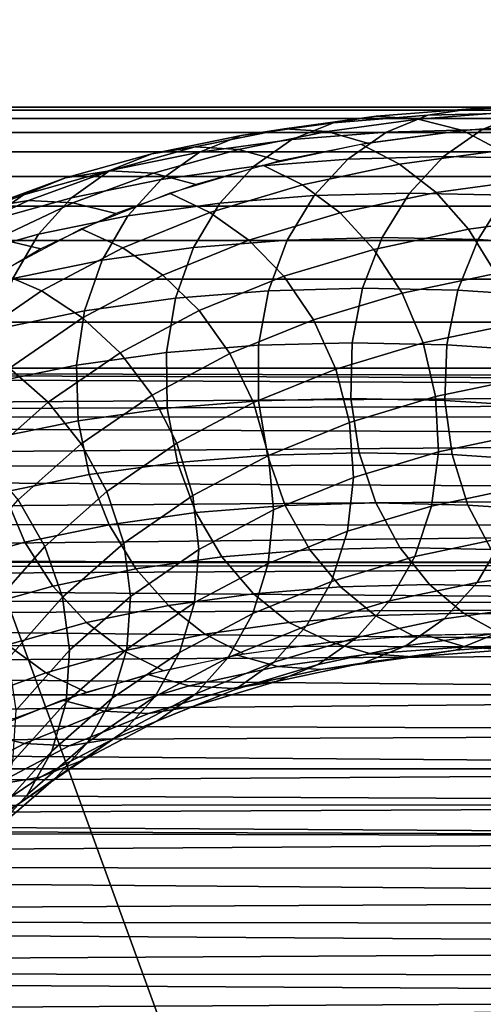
# Model space of a CAD drawing. Extents: x -43.1 to 43.1, y -41.3 to 41.3.
# Tile 456 of 744: x 1.159 to 1.515, y -0.238 to 0.519. Entities that reach past the tile are written whole.
import ezdxf

# ---------------------------------------------------------------- set-up
doc = ezdxf.new("R2010")
doc.units = 0
for name, color, linetype in [('CABLE', 18, 'CONTINUOUS'), ('CEILING_SUPPORT', 254, 'CONTINUOUS'), ('CLAMP', 254, 'CONTINUOUS'), ('METAL_BASE', 254, 'CONTINUOUS')]:
    doc.layers.add(name, color=color, linetype=linetype)

msp = doc.modelspace()

# ---------------------------------------------------------------- linework, layer by layer
at = {"layer": 'CABLE'}
for points in [[(1.5051, 0.4509, 83.5221), (1.4327, 0.4453, 83.4143), (1.3998, 0.4402, 83.4363), (1.4724, 0.4459, 83.5444)], [(1.5371, 0.4486, 83.5004), (1.4651, 0.443, 83.3931), (1.4327, 0.4453, 83.4143), (1.5051, 0.4509, 83.5221)], [(1.5461, 0.4478, 83.6515), (1.4724, 0.4459, 83.5444), (1.4405, 0.433, 83.5666), (1.5143, 0.4349, 83.6737)], [(1.5673, 0.4395, 83.4801), (1.4993, 0.4343, 83.3788), (1.4651, 0.443, 83.3931), (1.5371, 0.4486, 83.5004)], [(1.5786, 0.4528, 83.6288), (1.5051, 0.4509, 83.5221), (1.4724, 0.4459, 83.5444), (1.5461, 0.4478, 83.6515)], [(1.6104, 0.4505, 83.6067), (1.5371, 0.4486, 83.5004), (1.5051, 0.4509, 83.5221), (1.5786, 0.4528, 83.6288)], [(1.6207, 0.4462, 83.7577), (1.5461, 0.4478, 83.6515), (1.5143, 0.4349, 83.6737), (1.5888, 0.4333, 83.7798)], [(1.3998, 0.4402, 83.4363), (1.3289, 0.4304, 83.327), (1.2968, 0.4174, 83.3488), (1.3679, 0.4272, 83.4583)], [(1.4327, 0.4453, 83.4143), (1.3621, 0.4356, 83.3054), (1.3289, 0.4304, 83.327), (1.3998, 0.4402, 83.4363)], [(1.4651, 0.443, 83.3931), (1.3949, 0.4334, 83.2849), (1.3621, 0.4356, 83.3054), (1.4327, 0.4453, 83.4143)], [(1.4724, 0.4459, 83.5444), (1.3998, 0.4402, 83.4363), (1.3679, 0.4272, 83.4583), (1.4405, 0.433, 83.5666)], [(1.4993, 0.4343, 83.3788), (1.4261, 0.4245, 83.2661), (1.3949, 0.4334, 83.2849), (1.4651, 0.443, 83.3931)], [(1.607, 0.4246, 83.4777), (1.5283, 0.4189, 83.3607), (1.4993, 0.4343, 83.3788), (1.5786, 0.44, 83.4966)], [(1.3621, 0.4356, 83.3054), (1.2936, 0.4216, 83.1953), (1.2601, 0.4163, 83.2163), (1.3289, 0.4304, 83.327)], [(1.3949, 0.4334, 83.2849), (1.3269, 0.4195, 83.1755), (1.2936, 0.4216, 83.1953), (1.3621, 0.4356, 83.3054)], [(1.4261, 0.4245, 83.2661), (1.3586, 0.4108, 83.1575), (1.3269, 0.4195, 83.1755), (1.3949, 0.4334, 83.2849)], [(1.4405, 0.433, 83.5666), (1.3679, 0.4272, 83.4583), (1.3383, 0.4064, 83.4793), (1.4109, 0.4122, 83.5874)], [(1.5143, 0.4349, 83.6737), (1.4405, 0.433, 83.5666), (1.4109, 0.4122, 83.5874), (1.4845, 0.4142, 83.6944)], [(1.5283, 0.4189, 83.3607), (1.4507, 0.4083, 83.241), (1.421, 0.4236, 83.258), (1.4993, 0.4343, 83.3788)], [(1.5888, 0.4333, 83.7798), (1.5143, 0.4349, 83.6737), (1.4845, 0.4142, 83.6944), (1.5589, 0.4126, 83.8003)], [(1.3289, 0.4304, 83.327), (1.2601, 0.4163, 83.2163), (1.2278, 0.4033, 83.2377), (1.2968, 0.4174, 83.3488)], [(1.3679, 0.4272, 83.4583), (1.2968, 0.4174, 83.3488), (1.2673, 0.3966, 83.3697), (1.3383, 0.4064, 83.4793)], [(1.2936, 0.4216, 83.1953), (1.2278, 0.4032, 83.0838), (1.1939, 0.3978, 83.1042), (1.2601, 0.4163, 83.2163)], [(1.2968, 0.4174, 83.3488), (1.2278, 0.4033, 83.2377), (1.1983, 0.3824, 83.2586), (1.2673, 0.3966, 83.3697)], [(1.3269, 0.4195, 83.1755), (1.2616, 0.4013, 83.0648), (1.2278, 0.4032, 83.0838), (1.2936, 0.4216, 83.1953)], [(1.3586, 0.4108, 83.1575), (1.2939, 0.3927, 83.0479), (1.2616, 0.4013, 83.0648), (1.3269, 0.4195, 83.1755)], [(1.4507, 0.4083, 83.241), (1.376, 0.3925, 83.12), (1.3455, 0.4075, 83.1359), (1.421, 0.4236, 83.258)], [(1.5556, 0.3969, 83.3442), (1.4787, 0.3864, 83.2256), (1.4507, 0.4083, 83.241), (1.5283, 0.4189, 83.3607)], [(1.2601, 0.4163, 83.2163), (1.1939, 0.3978, 83.1042), (1.1614, 0.3846, 83.1252), (1.2278, 0.4033, 83.2377)], [(1.4109, 0.4122, 83.5874), (1.3383, 0.4064, 83.4793), (1.3126, 0.3784, 83.4981), (1.385, 0.3842, 83.606)], [(1.4845, 0.4142, 83.6944), (1.4109, 0.4122, 83.5874), (1.385, 0.3842, 83.606), (1.4584, 0.3861, 83.7126)], [(1.5589, 0.4126, 83.8003), (1.4845, 0.4142, 83.6944), (1.4584, 0.3861, 83.7126), (1.5325, 0.3845, 83.8182)], [(1.2278, 0.4032, 83.0838), (1.1653, 0.3803, 82.9711), (1.131, 0.3747, 82.9907), (1.1939, 0.3978, 83.1042)], [(1.2278, 0.4033, 83.2377), (1.1614, 0.3846, 83.1252), (1.1318, 0.3638, 83.146), (1.1983, 0.3824, 83.2586)], [(1.2616, 0.4013, 83.0648), (1.1995, 0.3785, 82.9531), (1.1653, 0.3803, 82.9711), (1.2278, 0.4032, 83.0838)], [(1.3383, 0.4064, 83.4793), (1.2673, 0.3966, 83.3697), (1.2418, 0.3686, 83.3889), (1.3126, 0.3784, 83.4981)], [(1.376, 0.3925, 83.12), (1.3049, 0.3712, 82.9977), (1.2737, 0.386, 83.0123), (1.3455, 0.4075, 83.1359)], [(1.4787, 0.3864, 83.2256), (1.4049, 0.3708, 83.106), (1.376, 0.3925, 83.12), (1.4507, 0.4083, 83.241)], [(1.1939, 0.3978, 83.1042), (1.131, 0.3747, 82.9907), (1.0982, 0.3614, 83.0113), (1.1614, 0.3846, 83.1252)], [(1.2673, 0.3966, 83.3697), (1.1983, 0.3824, 83.2586), (1.173, 0.3544, 83.278), (1.2418, 0.3686, 83.3889)], [(1.2939, 0.3927, 83.0479), (1.2325, 0.3702, 82.9372), (1.1995, 0.3785, 82.9531), (1.2616, 0.4013, 83.0648)], [(1.5798, 0.3685, 83.3302), (1.5038, 0.3582, 83.2129), (1.4787, 0.3864, 83.2256), (1.5556, 0.3969, 83.3442)], [(1.4049, 0.3708, 83.106), (1.3347, 0.3497, 82.9853), (1.3049, 0.3712, 82.9977), (1.376, 0.3925, 83.12)], [(1.5038, 0.3582, 83.2129), (1.4309, 0.3427, 83.0947), (1.4049, 0.3708, 83.106), (1.4787, 0.3864, 83.2256)], [(1.1614, 0.3846, 83.1252), (1.0982, 0.3614, 83.0113), (1.0685, 0.3405, 83.0319), (1.1318, 0.3638, 83.146)], [(1.1653, 0.3803, 82.9711), (1.1064, 0.3526, 82.8571), (1.0717, 0.3469, 82.8759), (1.131, 0.3747, 82.9907)], [(1.1995, 0.3785, 82.9531), (1.1412, 0.3511, 82.8402), (1.1064, 0.3526, 82.8571), (1.1653, 0.3803, 82.9711)], [(1.1983, 0.3824, 83.2586), (1.1318, 0.3638, 83.146), (1.1067, 0.3358, 83.1656), (1.173, 0.3544, 83.278)], [(1.3049, 0.3712, 82.9977), (1.2379, 0.344, 82.8738), (1.2059, 0.3585, 82.8869), (1.2737, 0.386, 83.0123)], [(1.385, 0.3842, 83.606), (1.3126, 0.3784, 83.4981), (1.2923, 0.3442, 83.514), (1.3643, 0.3499, 83.6213)], [(1.4584, 0.3861, 83.7126), (1.385, 0.3842, 83.606), (1.3643, 0.3499, 83.6213), (1.4373, 0.3519, 83.7273)], [(1.5325, 0.3845, 83.8182), (1.4584, 0.3861, 83.7126), (1.4373, 0.3519, 83.7273), (1.511, 0.3503, 83.8323)], [(1.6068, 0.3797, 83.9229), (1.5325, 0.3845, 83.8182), (1.511, 0.3503, 83.8323), (1.5849, 0.3454, 83.9365)], [(1.2325, 0.3702, 82.9372), (1.1748, 0.3431, 82.8256), (1.1412, 0.3511, 82.8402), (1.1995, 0.3785, 82.9531)], [(1.3126, 0.3784, 83.4981), (1.2418, 0.3686, 83.3889), (1.2219, 0.3343, 83.4052), (1.2923, 0.3442, 83.514)], [(1.2418, 0.3686, 83.3889), (1.173, 0.3544, 83.278), (1.1534, 0.3202, 83.2949), (1.2219, 0.3343, 83.4052)], [(1.3347, 0.3497, 82.9853), (1.2686, 0.3229, 82.8629), (1.2379, 0.344, 82.8738), (1.3049, 0.3712, 82.9977)], [(1.4309, 0.3427, 83.0947), (1.3617, 0.322, 82.9756), (1.3347, 0.3497, 82.9853), (1.4049, 0.3708, 83.106)], [(1.5996, 0.3344, 83.3194), (1.5246, 0.3242, 83.2035), (1.5038, 0.3582, 83.2129), (1.5798, 0.3685, 83.3302)], [(1.2379, 0.344, 82.8738), (1.1754, 0.3108, 82.7475), (1.1426, 0.3249, 82.759), (1.2059, 0.3585, 82.8869)], [(1.5246, 0.3242, 83.2035), (1.4526, 0.309, 83.0868), (1.4309, 0.3427, 83.0947), (1.5038, 0.3582, 83.2129)], [(1.1748, 0.3431, 82.8256), (1.1196, 0.3102, 82.7091), (1.0854, 0.318, 82.7223), (1.1412, 0.3511, 82.8402)], [(1.173, 0.3544, 83.278), (1.1067, 0.3358, 83.1656), (1.0873, 0.3017, 83.1829), (1.1534, 0.3202, 83.2949)], [(1.3617, 0.322, 82.9756), (1.2965, 0.2956, 82.855), (1.2686, 0.3229, 82.8629), (1.3347, 0.3497, 82.9853)], [(1.3643, 0.3499, 83.6213), (1.2923, 0.3442, 83.514), (1.2783, 0.3052, 83.5259), (1.3498, 0.3109, 83.6325)], [(1.4373, 0.3519, 83.7273), (1.3643, 0.3499, 83.6213), (1.3498, 0.3109, 83.6325), (1.4223, 0.3129, 83.7378)], [(1.511, 0.3503, 83.8323), (1.4373, 0.3519, 83.7273), (1.4223, 0.3129, 83.7378), (1.4955, 0.3113, 83.8421)], [(1.5849, 0.3454, 83.9365), (1.511, 0.3503, 83.8323), (1.4955, 0.3113, 83.8421), (1.569, 0.3064, 83.9455)], [(1.2686, 0.3229, 82.8629), (1.2069, 0.2901, 82.7384), (1.1754, 0.3108, 82.7475), (1.2379, 0.344, 82.8738)], [(1.2923, 0.3442, 83.514), (1.2219, 0.3343, 83.4052), (1.2084, 0.2954, 83.4179), (1.2783, 0.3052, 83.5259)], [(1.4526, 0.309, 83.0868), (1.3844, 0.2885, 82.9694), (1.3617, 0.322, 82.9756), (1.4309, 0.3427, 83.0947)], [(1.2219, 0.3343, 83.4052), (1.1534, 0.3202, 83.2949), (1.1405, 0.2814, 83.3083), (1.2084, 0.2954, 83.4179)], [(1.1754, 0.3108, 82.7475), (1.1185, 0.2716, 82.6199), (1.085, 0.2853, 82.6297), (1.1426, 0.3249, 82.759)], [(1.2965, 0.2956, 82.855), (1.2358, 0.2632, 82.7324), (1.2069, 0.2901, 82.7384), (1.2686, 0.3229, 82.8629)], [(1.3844, 0.2885, 82.9694), (1.3202, 0.2625, 82.8506), (1.2965, 0.2956, 82.855), (1.3617, 0.322, 82.9756)], [(1.5398, 0.2857, 83.1982), (1.4688, 0.2707, 83.083), (1.4526, 0.309, 83.0868), (1.5246, 0.3242, 83.2035)], [(1.2069, 0.2901, 82.7384), (1.1508, 0.2514, 82.6127), (1.1185, 0.2716, 82.6199), (1.1754, 0.3108, 82.7475)], [(1.3498, 0.3109, 83.6325), (1.2783, 0.3052, 83.5259), (1.2715, 0.2633, 83.5333), (1.3423, 0.269, 83.639)], [(1.4223, 0.3129, 83.7378), (1.3498, 0.3109, 83.6325), (1.3423, 0.269, 83.639), (1.4142, 0.2709, 83.7435)], [(1.4955, 0.3113, 83.8421), (1.4223, 0.3129, 83.7378), (1.4142, 0.2709, 83.7435), (1.4869, 0.2693, 83.847)], [(1.569, 0.3064, 83.9455), (1.4955, 0.3113, 83.8421), (1.4869, 0.2693, 83.847), (1.5598, 0.2645, 83.9496)], [(1.2783, 0.3052, 83.5259), (1.2084, 0.2954, 83.4179), (1.2023, 0.2536, 83.4263), (1.2715, 0.2633, 83.5333)], [(1.4688, 0.2707, 83.083), (1.4016, 0.2505, 82.9672), (1.3844, 0.2885, 82.9694), (1.4526, 0.309, 83.0868)], [(1.3202, 0.2625, 82.8506), (1.2604, 0.2306, 82.73), (1.2358, 0.2632, 82.7324), (1.2965, 0.2956, 82.855)], [(1.2084, 0.2954, 83.4179), (1.1405, 0.2814, 83.3083), (1.1349, 0.2397, 83.3177), (1.2023, 0.2536, 83.4263)], [(1.2358, 0.2632, 82.7324), (1.1804, 0.2251, 82.6087), (1.1508, 0.2514, 82.6127), (1.2069, 0.2901, 82.7384)], [(1.4016, 0.2505, 82.9672), (1.3384, 0.2249, 82.8502), (1.3202, 0.2625, 82.8506), (1.3844, 0.2885, 82.9694)], [(1.5484, 0.2441, 83.1973), (1.4784, 0.2294, 83.0836), (1.4688, 0.2707, 83.083), (1.5398, 0.2857, 83.1982)], [(1.3423, 0.269, 83.639), (1.2715, 0.2633, 83.5333), (1.2721, 0.2205, 83.536), (1.3421, 0.2261, 83.6406)], [(1.4142, 0.2709, 83.7435), (1.3423, 0.269, 83.639), (1.3421, 0.2261, 83.6406), (1.4133, 0.228, 83.7441)], [(1.4784, 0.2294, 83.0836), (1.4121, 0.2095, 82.9694), (1.4016, 0.2505, 82.9672), (1.4688, 0.2707, 83.083)], [(1.4869, 0.2693, 83.847), (1.4142, 0.2709, 83.7435), (1.4133, 0.228, 83.7441), (1.4854, 0.2265, 83.8467)], [(1.5598, 0.2645, 83.9496), (1.4869, 0.2693, 83.847), (1.4854, 0.2265, 83.8467), (1.5578, 0.2217, 83.9485)], [(1.2604, 0.2306, 82.73), (1.2059, 0.193, 82.6083), (1.1804, 0.2251, 82.6087), (1.2358, 0.2632, 82.7324)], [(1.2715, 0.2633, 83.5333), (1.2023, 0.2536, 83.4263), (1.2036, 0.2109, 83.4301), (1.2721, 0.2205, 83.536)], [(1.3384, 0.2249, 82.8502), (1.2795, 0.1935, 82.7315), (1.2604, 0.2306, 82.73), (1.3202, 0.2625, 82.8506)], [(1.1804, 0.2251, 82.6087), (1.1313, 0.1815, 82.4846), (1.1009, 0.2073, 82.4865), (1.1508, 0.2514, 82.6127)], [(1.2023, 0.2536, 83.4263), (1.1349, 0.2397, 83.3177), (1.137, 0.1972, 83.3227), (1.2036, 0.2109, 83.4301)], [(1.4121, 0.2095, 82.9694), (1.3498, 0.1842, 82.8541), (1.3384, 0.2249, 82.8502), (1.4016, 0.2505, 82.9672)], [(1.5498, 0.2015, 83.2011), (1.4807, 0.1869, 83.0888), (1.4784, 0.2294, 83.0836), (1.5484, 0.2441, 83.1973)], [(1.2795, 0.1935, 82.7315), (1.2257, 0.1564, 82.6118), (1.2059, 0.193, 82.6083), (1.2604, 0.2306, 82.73)], [(1.4133, 0.228, 83.7441), (1.3421, 0.2261, 83.6406), (1.3491, 0.1844, 83.6374), (1.4196, 0.1863, 83.7398)], [(1.4807, 0.1869, 83.0888), (1.4152, 0.1672, 82.976), (1.4121, 0.2095, 82.9694), (1.4784, 0.2294, 83.0836)], [(1.4854, 0.2265, 83.8467), (1.4133, 0.228, 83.7441), (1.4196, 0.1863, 83.7398), (1.491, 0.1848, 83.8415)], [(1.2059, 0.193, 82.6083), (1.1574, 0.1501, 82.4862), (1.1313, 0.1815, 82.4846), (1.1804, 0.2251, 82.6087)], [(1.2721, 0.2205, 83.536), (1.2036, 0.2109, 83.4301), (1.2121, 0.1694, 83.4291), (1.2798, 0.1788, 83.5338)], [(1.3421, 0.2261, 83.6406), (1.2721, 0.2205, 83.536), (1.2798, 0.1788, 83.5338), (1.3491, 0.1844, 83.6374)], [(1.3498, 0.1842, 82.8541), (1.2917, 0.1533, 82.7371), (1.2795, 0.1935, 82.7315), (1.3384, 0.2249, 82.8502)], [(1.5578, 0.2217, 83.9485), (1.4854, 0.2265, 83.8467), (1.491, 0.1848, 83.8415), (1.5628, 0.18, 83.9424)], [(1.2036, 0.2109, 83.4301), (1.137, 0.1972, 83.3227), (1.1464, 0.1558, 83.323), (1.2121, 0.1694, 83.4291)], [(1.4152, 0.1672, 82.976), (1.3537, 0.1423, 82.8622), (1.3498, 0.1842, 82.8541), (1.4121, 0.2095, 82.9694)], [(1.5437, 0.1597, 83.2096), (1.4753, 0.1452, 83.0984), (1.4807, 0.1869, 83.0888), (1.5498, 0.2015, 83.2011)], [(1.2257, 0.1564, 82.6118), (1.1779, 0.1141, 82.4917), (1.1574, 0.1501, 82.4862), (1.2059, 0.193, 82.6083)], [(1.2917, 0.1533, 82.7371), (1.2387, 0.1167, 82.6192), (1.2257, 0.1564, 82.6118), (1.2795, 0.1935, 82.7315)], [(1.3491, 0.1844, 83.6374), (1.2798, 0.1788, 83.5338), (1.2941, 0.1402, 83.5271), (1.3626, 0.1457, 83.6295)], [(1.3537, 0.1423, 82.8622), (1.2963, 0.1118, 82.7467), (1.2917, 0.1533, 82.7371), (1.3498, 0.1842, 82.8541)], [(1.4196, 0.1863, 83.7398), (1.3491, 0.1844, 83.6374), (1.3626, 0.1457, 83.6295), (1.4324, 0.1476, 83.731)], [(1.4753, 0.1452, 83.0984), (1.4106, 0.1258, 82.9868), (1.4152, 0.1672, 82.976), (1.4807, 0.1869, 83.0888)], [(1.491, 0.1848, 83.8415), (1.4196, 0.1863, 83.7398), (1.4324, 0.1476, 83.731), (1.5031, 0.146, 83.8317)], [(1.5628, 0.18, 83.9424), (1.491, 0.1848, 83.8415), (1.5031, 0.146, 83.8317), (1.5744, 0.1413, 83.9318)], [(1.2798, 0.1788, 83.5338), (1.2121, 0.1694, 83.4291), (1.2273, 0.1308, 83.4236), (1.2941, 0.1402, 83.5271)], [(1.2121, 0.1694, 83.4291), (1.1464, 0.1558, 83.323), (1.1625, 0.1174, 83.3189), (1.2273, 0.1308, 83.4236)], [(1.4106, 0.1258, 82.9868), (1.3497, 0.1011, 82.8742), (1.3537, 0.1423, 82.8622), (1.4152, 0.1672, 82.976)], [(1.5303, 0.1207, 83.2223), (1.4625, 0.1064, 83.112), (1.4753, 0.1452, 83.0984), (1.5437, 0.1597, 83.2096)], [(1.1464, 0.1558, 83.323), (1.0832, 0.1379, 83.2155), (1.1001, 0.0999, 83.2128), (1.1625, 0.1174, 83.3189)], [(1.2387, 0.1167, 82.6192), (1.1914, 0.075, 82.5009), (1.1779, 0.1141, 82.4917), (1.2257, 0.1564, 82.6118)], [(1.2963, 0.1118, 82.7467), (1.2439, 0.0757, 82.6304), (1.2387, 0.1167, 82.6192), (1.2917, 0.1533, 82.7371)], [(1.1779, 0.1141, 82.4917), (1.1362, 0.0669, 82.3716), (1.1153, 0.1022, 82.3642), (1.1574, 0.1501, 82.4862)], [(1.3626, 0.1457, 83.6295), (1.2941, 0.1402, 83.5271), (1.314, 0.1061, 83.5164), (1.3817, 0.1115, 83.6177)], [(1.4324, 0.1476, 83.731), (1.3626, 0.1457, 83.6295), (1.3817, 0.1115, 83.6177), (1.4508, 0.1133, 83.7182)], [(1.4625, 0.1064, 83.112), (1.3983, 0.0871, 83.0013), (1.4106, 0.1258, 82.9868), (1.4753, 0.1452, 83.0984)], [(1.5031, 0.146, 83.8317), (1.4324, 0.1476, 83.731), (1.4508, 0.1133, 83.7182), (1.521, 0.1118, 83.818)], [(1.5744, 0.1413, 83.9318), (1.5031, 0.146, 83.8317), (1.521, 0.1118, 83.818), (1.5918, 0.1072, 83.9174)], [(1.2941, 0.1402, 83.5271), (1.2273, 0.1308, 83.4236), (1.248, 0.0969, 83.4142), (1.314, 0.1061, 83.5164)], [(1.3497, 0.1011, 82.8742), (1.2929, 0.0709, 82.76), (1.2963, 0.1118, 82.7467), (1.3537, 0.1423, 82.8622)], [(1.2273, 0.1308, 83.4236), (1.1625, 0.1174, 83.3189), (1.184, 0.0837, 83.3107), (1.248, 0.0969, 83.4142)], [(1.5809, 0.0961, 83.3481), (1.5104, 0.0865, 83.2387), (1.5303, 0.1207, 83.2223), (1.6013, 0.1304, 83.3324)], [(1.3983, 0.0871, 83.0013), (1.3379, 0.0626, 82.8896), (1.3497, 0.1011, 82.8742), (1.4106, 0.1258, 82.9868)], [(1.1625, 0.1174, 83.3189), (1.1001, 0.0999, 83.2128), (1.1225, 0.0663, 83.2061), (1.184, 0.0837, 83.3107)], [(1.1914, 0.075, 82.5009), (1.15, 0.0283, 82.3826), (1.1362, 0.0669, 82.3716), (1.1779, 0.1141, 82.4917)], [(1.2439, 0.0757, 82.6304), (1.197, 0.0344, 82.5136), (1.1914, 0.075, 82.5009), (1.2387, 0.1167, 82.6192)], [(1.5104, 0.0865, 83.2387), (1.4429, 0.0722, 83.1289), (1.4625, 0.1064, 83.112), (1.5303, 0.1207, 83.2223)], [(1.2929, 0.0709, 82.76), (1.2409, 0.0352, 82.6449), (1.2439, 0.0757, 82.6304), (1.2963, 0.1118, 82.7467)], [(1.314, 0.1061, 83.5164), (1.248, 0.0969, 83.4142), (1.273, 0.0686, 83.4013), (1.3383, 0.0776, 83.5024)], [(1.3817, 0.1115, 83.6177), (1.314, 0.1061, 83.5164), (1.3383, 0.0776, 83.5024), (1.4053, 0.083, 83.6027)], [(1.4429, 0.0722, 83.1289), (1.3791, 0.053, 83.0188), (1.3983, 0.0871, 83.0013), (1.4625, 0.1064, 83.112)], [(1.4508, 0.1133, 83.7182), (1.3817, 0.1115, 83.6177), (1.4053, 0.083, 83.6027), (1.4737, 0.0848, 83.7023)], [(1.521, 0.1118, 83.818), (1.4508, 0.1133, 83.7182), (1.4737, 0.0848, 83.7023), (1.5433, 0.0833, 83.8013)], [(1.3379, 0.0626, 82.8896), (1.2814, 0.0326, 82.7763), (1.2929, 0.0709, 82.76), (1.3497, 0.1011, 82.8742)], [(1.248, 0.0969, 83.4142), (1.184, 0.0837, 83.3107), (1.2099, 0.0555, 83.2992), (1.273, 0.0686, 83.4013)], [(1.5553, 0.0681, 83.367), (1.4849, 0.0585, 83.2579), (1.5104, 0.0865, 83.2387), (1.5809, 0.0961, 83.3481)], [(1.184, 0.0837, 83.3107), (1.1225, 0.0663, 83.2061), (1.1492, 0.0384, 83.196), (1.2099, 0.0555, 83.2992)], [(1.3791, 0.053, 83.0188), (1.3189, 0.0287, 82.9076), (1.3379, 0.0626, 82.8896), (1.3983, 0.0871, 83.0013)], [(1.4737, 0.0848, 83.7023), (1.4053, 0.083, 83.6027), (1.432, 0.0609, 83.5853), (1.4999, 0.0627, 83.6841)], [(1.4849, 0.0585, 83.2579), (1.4177, 0.0442, 83.1483), (1.4429, 0.0722, 83.1289), (1.5104, 0.0865, 83.2387)], [(1.5433, 0.0833, 83.8013), (1.4737, 0.0848, 83.7023), (1.4999, 0.0627, 83.6841), (1.569, 0.0612, 83.7825)], [(1.3383, 0.0776, 83.5024), (1.273, 0.0686, 83.4013), (1.301, 0.0466, 83.3859), (1.3656, 0.0556, 83.486)], [(1.4053, 0.083, 83.6027), (1.3383, 0.0776, 83.5024), (1.3656, 0.0556, 83.486), (1.432, 0.0609, 83.5853)], [(1.197, 0.0344, 82.5136), (1.1559, -0.0117, 82.3967), (1.15, 0.0283, 82.3826), (1.1914, 0.075, 82.5009)], [(1.2409, 0.0352, 82.6449), (1.1943, -0.0057, 82.5293), (1.197, 0.0344, 82.5136), (1.2439, 0.0757, 82.6304)], [(1.273, 0.0686, 83.4013), (1.2099, 0.0555, 83.2992), (1.2387, 0.0338, 83.285), (1.301, 0.0466, 83.3859)], [(1.2814, 0.0326, 82.7763), (1.2298, -0.0027, 82.662), (1.2409, 0.0352, 82.6449), (1.2929, 0.0709, 82.76)], [(1.4177, 0.0442, 83.1483), (1.354, 0.025, 83.0384), (1.3791, 0.053, 83.0188), (1.4429, 0.0722, 83.1289)], [(1.3189, 0.0287, 82.9076), (1.2627, -0.0012, 82.7948), (1.2814, 0.0326, 82.7763), (1.3379, 0.0626, 82.8896)], [(1.432, 0.0609, 83.5853), (1.3656, 0.0556, 83.486), (1.3978, 0.0406, 83.4728), (1.4605, 0.0455, 83.5665)], [(1.4999, 0.0627, 83.6841), (1.432, 0.0609, 83.5853), (1.4605, 0.0455, 83.5665), (1.5279, 0.0472, 83.6646)], [(1.5257, 0.0473, 83.3879), (1.4554, 0.0377, 83.2788), (1.4849, 0.0585, 83.2579), (1.5553, 0.0681, 83.367)], [(1.569, 0.0612, 83.7825), (1.4999, 0.0627, 83.6841), (1.5279, 0.0472, 83.6646), (1.5967, 0.0458, 83.7624)], [(1.2099, 0.0555, 83.2992), (1.1492, 0.0384, 83.196), (1.1788, 0.0169, 83.1831), (1.2387, 0.0338, 83.285)], [(1.3656, 0.0556, 83.486), (1.301, 0.0466, 83.3859), (1.3307, 0.0314, 83.3688), (1.3978, 0.0406, 83.4728)], [(1.4554, 0.0377, 83.2788), (1.3881, 0.0233, 83.1692), (1.4177, 0.0442, 83.1483), (1.4849, 0.0585, 83.2579)], [(1.301, 0.0466, 83.3859), (1.2387, 0.0338, 83.285), (1.2689, 0.0187, 83.2688), (1.3307, 0.0314, 83.3688)], [(1.354, 0.025, 83.0384), (1.2939, 0.0007, 82.9273), (1.3189, 0.0287, 82.9076), (1.3791, 0.053, 83.0188)], [(1.4708, 0.046, 83.5817), (1.3978, 0.0406, 83.4728), (1.4285, 0.0316, 83.4532), (1.501, 0.0369, 83.5614)], [(1.4937, 0.0344, 83.4099), (1.4233, 0.0247, 83.3006), (1.4554, 0.0377, 83.2788), (1.5257, 0.0473, 83.3879)], [(1.545, 0.0472, 83.6891), (1.4708, 0.046, 83.5817), (1.501, 0.0369, 83.5614), (1.5748, 0.0381, 83.6682)], [(1.5656, 0.0396, 83.5172), (1.4937, 0.0344, 83.4099), (1.5257, 0.0473, 83.3879), (1.5975, 0.0525, 83.4951)], [(1.1492, 0.0384, 83.196), (1.0914, 0.0172, 83.0917), (1.1217, -0.004, 83.0802), (1.1788, 0.0169, 83.1831)], [(1.3881, 0.0233, 83.1692), (1.3243, 0.0041, 83.0591), (1.354, 0.025, 83.0384), (1.4177, 0.0442, 83.1483)], [(1.3978, 0.0406, 83.4728), (1.326, 0.0306, 83.3614), (1.3572, 0.0217, 83.3426), (1.4285, 0.0316, 83.4532)], [(1.533, 0.0345, 83.5397), (1.4609, 0.0293, 83.432), (1.4937, 0.0344, 83.4099), (1.5656, 0.0396, 83.5172)], [(1.5748, 0.0381, 83.6682), (1.501, 0.0369, 83.5614), (1.533, 0.0345, 83.5397), (1.6065, 0.0357, 83.646)], [(1.1943, -0.0057, 82.5293), (1.1533, -0.0514, 82.4135), (1.1559, -0.0117, 82.3967), (1.197, 0.0344, 82.5136)], [(1.2387, 0.0338, 83.285), (1.1788, 0.0169, 83.1831), (1.2097, 0.0021, 83.1681), (1.2689, 0.0187, 83.2688)], [(1.2298, -0.0027, 82.662), (1.1833, -0.0433, 82.5472), (1.1943, -0.0057, 82.5293), (1.2409, 0.0352, 82.6449)], [(1.2627, -0.0012, 82.7948), (1.2111, -0.0364, 82.6809), (1.2298, -0.0027, 82.662), (1.2814, 0.0326, 82.7763)], [(1.326, 0.0306, 83.3614), (1.257, 0.0157, 83.2489), (1.2889, 0.007, 83.2312), (1.3572, 0.0217, 83.3426)], [(1.4233, 0.0247, 83.3006), (1.3558, 0.0102, 83.1906), (1.3881, 0.0233, 83.1692), (1.4554, 0.0377, 83.2788)], [(1.4285, 0.0316, 83.4532), (1.3572, 0.0217, 83.3426), (1.3901, 0.0195, 83.3221), (1.4609, 0.0293, 83.432)], [(1.4609, 0.0293, 83.432), (1.3901, 0.0195, 83.3221), (1.4233, 0.0247, 83.3006), (1.4937, 0.0344, 83.4099)], [(1.501, 0.0369, 83.5614), (1.4285, 0.0316, 83.4532), (1.4609, 0.0293, 83.432), (1.533, 0.0345, 83.5397)], [(1.2939, 0.0007, 82.9273), (1.2377, -0.0291, 82.8146), (1.2627, -0.0012, 82.7948), (1.3189, 0.0287, 82.9076)], [(1.3243, 0.0041, 83.0591), (1.2641, -0.0202, 82.9478), (1.2939, 0.0007, 82.9273), (1.354, 0.025, 83.0384)], [(1.3558, 0.0102, 83.1906), (1.2917, -0.0091, 83.08), (1.3243, 0.0041, 83.0591), (1.3881, 0.0233, 83.1692)], [(1.3901, 0.0195, 83.3221), (1.3222, 0.0049, 83.2115), (1.3558, 0.0102, 83.1906), (1.4233, 0.0247, 83.3006)], [(1.1788, 0.0169, 83.1831), (1.1217, -0.004, 83.0802), (1.1534, -0.0186, 83.0665), (1.2097, 0.0021, 83.1681)], [(1.257, 0.0157, 83.2489), (1.1913, -0.0042, 83.1354), (1.2238, -0.0127, 83.1188), (1.2889, 0.007, 83.2312)], [(1.3572, 0.0217, 83.3426), (1.2889, 0.007, 83.2312), (1.3222, 0.0049, 83.2115), (1.3901, 0.0195, 83.3221)], [(1.3222, 0.0049, 83.2115), (1.2577, -0.0145, 83.1002), (1.2917, -0.0091, 83.08), (1.3558, 0.0102, 83.1906)], [(1.2641, -0.0202, 82.9478), (1.2077, -0.0501, 82.8347), (1.2377, -0.0291, 82.8146), (1.2939, 0.0007, 82.9273)], [(1.2889, 0.007, 83.2312), (1.2238, -0.0127, 83.1188), (1.2577, -0.0145, 83.1002), (1.3222, 0.0049, 83.2115)], [(1.2917, -0.0091, 83.08), (1.2312, -0.0336, 82.9681), (1.2641, -0.0202, 82.9478), (1.3243, 0.0041, 83.0591)], [(1.1913, -0.0042, 83.1354), (1.129, -0.0294, 83.0202), (1.1622, -0.0376, 83.005), (1.2238, -0.0127, 83.1188)], [(1.1833, -0.0433, 82.5472), (1.1423, -0.0887, 82.432), (1.1533, -0.0514, 82.4135), (1.1943, -0.0057, 82.5293)], [(1.2111, -0.0364, 82.6809), (1.1646, -0.0767, 82.5664), (1.1833, -0.0433, 82.5472), (1.2298, -0.0027, 82.662)], [(1.2377, -0.0291, 82.8146), (1.186, -0.0642, 82.7007), (1.2111, -0.0364, 82.6809), (1.2627, -0.0012, 82.7948)], [(1.2238, -0.0127, 83.1188), (1.1622, -0.0376, 83.005), (1.1967, -0.0392, 82.9874), (1.2577, -0.0145, 83.1002)], [(1.2577, -0.0145, 83.1002), (1.1967, -0.0392, 82.9874), (1.2312, -0.0336, 82.9681), (1.2917, -0.0091, 83.08)], [(1.2312, -0.0336, 82.9681), (1.1744, -0.0635, 82.8543), (1.2077, -0.0501, 82.8347), (1.2641, -0.0202, 82.9478)], [(1.129, -0.0294, 83.0202), (1.0703, -0.0602, 82.9027), (1.1043, -0.0681, 82.8889), (1.1622, -0.0376, 83.005)], [(1.2077, -0.0501, 82.8347), (1.1558, -0.0853, 82.7204), (1.186, -0.0642, 82.7007), (1.2377, -0.0291, 82.8146)], [(1.1622, -0.0376, 83.005), (1.1043, -0.0681, 82.8889), (1.1394, -0.0694, 82.8726), (1.1967, -0.0392, 82.9874)], [(1.186, -0.0642, 82.7007), (1.1393, -0.1045, 82.5861), (1.1646, -0.0767, 82.5664), (1.2111, -0.0364, 82.6809)], [(1.1967, -0.0392, 82.9874), (1.1394, -0.0694, 82.8726), (1.1744, -0.0635, 82.8543), (1.2312, -0.0336, 82.9681)], [(1.1646, -0.0767, 82.5664), (1.1235, -0.1219, 82.4515), (1.1423, -0.0887, 82.432), (1.1833, -0.0433, 82.5472)], [(1.1744, -0.0635, 82.8543), (1.1221, -0.0989, 82.7392), (1.1558, -0.0853, 82.7204), (1.2077, -0.0501, 82.8347)], [(1.1394, -0.0694, 82.8726), (1.0865, -0.105, 82.7563), (1.1221, -0.0989, 82.7392), (1.1744, -0.0635, 82.8543)], [(1.1558, -0.0853, 82.7204), (1.1088, -0.1256, 82.6053), (1.1393, -0.1045, 82.5861), (1.186, -0.0642, 82.7007)], [(1.1393, -0.1045, 82.5861), (1.098, -0.1496, 82.4709), (1.1235, -0.1219, 82.4515), (1.1646, -0.0767, 82.5664)]]:
    msp.add_3dface(points, dxfattribs=at)
at = {"layer": 'CEILING_SUPPORT'}
for points in [[(0.7651, 0.7651, 101.9285), (1.5301, 0.7651, 101.9285), (1.5301, 0, 101.9285), (0.7651, 0, 101.9285)], [(0.7651, 0.7651, 101.859), (1.5301, 0.7651, 101.859), (1.5301, 0, 101.859), (0.7651, 0, 101.859)], [(0.7651, 0, 101.9285), (1.5301, 0, 101.9285), (1.5301, -0.7651, 101.9285), (0.7651, -0.7651, 101.9285)], [(0.7651, 0, 101.859), (1.5301, 0, 101.859), (1.5301, -0.7651, 101.859), (0.7651, -0.7651, 101.859)]]:
    msp.add_3dface(points, dxfattribs=at)
at = {"layer": 'CLAMP'}
for points in [[(3.3384, 0.4521, 93.6032), (3.3384, 0.4499, 93.6475), (-0.6955, 0.4499, 93.6475), (1.3214, 0.4521, 93.6032)], [(-0.6955, 0.4499, 93.6475), (-0.6955, 0.4521, 93.6032), (1.3214, 0.4521, 93.6032)], [(-0.6955, 0.4499, 93.5589), (3.3384, 0.4499, 93.5589), (3.3384, 0.4521, 93.6032), (-0.6955, 0.4521, 93.6032)], [(-0.6955, 0.4499, 93.6475), (3.3384, 0.4499, 93.6475), (3.3384, 0.4434, 93.6914), (-0.6955, 0.4434, 93.6914)], [(-0.6955, 0.4434, 93.515), (3.3384, 0.4434, 93.515), (3.3384, 0.4499, 93.5589), (-0.6955, 0.4499, 93.5589)], [(-0.6955, 0.4434, 93.6914), (3.3384, 0.4434, 93.6914), (3.3384, 0.4326, 93.7344), (-0.6955, 0.4326, 93.7344)], [(-0.6955, 0.4326, 93.472), (3.3384, 0.4326, 93.472), (3.3384, 0.4434, 93.515), (-0.6955, 0.4434, 93.515)], [(-0.6955, 0.4326, 93.7344), (3.3384, 0.4326, 93.7344), (3.3384, 0.4177, 93.7762), (-0.6955, 0.4177, 93.7762)], [(-0.6955, 0.4177, 93.4302), (3.3384, 0.4177, 93.4302), (3.3384, 0.4326, 93.472), (-0.6955, 0.4326, 93.472)], [(-0.6955, 0.4177, 93.7762), (3.3384, 0.4177, 93.7762), (3.3384, 0.3987, 93.8163), (-0.6955, 0.3987, 93.8163)], [(-0.6955, 0.3987, 93.3901), (3.3384, 0.3987, 93.3901), (3.3384, 0.4177, 93.4302), (-0.6955, 0.4177, 93.4302)], [(-0.6955, 0.3987, 93.8163), (3.3384, 0.3987, 93.8163), (3.3384, 0.3759, 93.8544), (-0.6955, 0.3759, 93.8544)], [(-0.6955, 0.3759, 93.352), (3.3384, 0.3759, 93.352), (3.3384, 0.3987, 93.3901), (-0.6955, 0.3987, 93.3901)], [(-0.6955, 0.3759, 93.8544), (3.3384, 0.3759, 93.8544), (3.3384, 0.3495, 93.89), (-0.6955, 0.3495, 93.89)], [(-0.6955, 0.3495, 93.3164), (3.3384, 0.3495, 93.3164), (3.3384, 0.3759, 93.352), (-0.6955, 0.3759, 93.352)], [(-0.6955, 0.3495, 93.89), (3.3384, 0.3495, 93.89), (3.3384, 0.3197, 93.9229), (-0.6955, 0.3197, 93.9229)], [(-0.6955, 0.3197, 93.2835), (3.3384, 0.3197, 93.2835), (3.3384, 0.3495, 93.3164), (-0.6955, 0.3495, 93.3164)], [(-0.6955, 0.3197, 93.9229), (3.3384, 0.3197, 93.9229), (3.3384, 0.2868, 93.9527), (-0.6955, 0.2868, 93.9527)], [(-0.6955, 0.2868, 93.2537), (3.3384, 0.2868, 93.2537), (3.3384, 0.3197, 93.2835), (-0.6955, 0.3197, 93.2835)], [(3.3384, 0.2512, 93.9791), (-0.6955, 0.2512, 93.9791), (-0.6955, 0.2868, 93.9527), (3.3384, 0.2868, 93.9527)], [(3.3384, 0.2512, 93.2273), (3.3384, 0.2868, 93.2537), (-0.6955, 0.2868, 93.2537), (-0.6955, 0.2512, 93.2273)], [(2.606, 0.2406, 93.9859), (2.5786, 0.2348, 93.9895), (-0.6955, 0.2512, 93.9791)], [(3.3384, 0.2512, 93.9791), (2.6341, 0.2433, 93.9842), (-0.6955, 0.2512, 93.9791)], [(-0.6955, 0.2512, 93.9791), (2.6341, 0.2433, 93.9842), (2.606, 0.2406, 93.9859)], [(-0.6955, 0.2512, 93.9791), (2.5786, 0.2348, 93.9895), (-0.6955, 0.2131, 94.0019)], [(-0.6955, 0.2512, 93.2273), (2.6341, 0.2433, 93.2222), (3.3384, 0.2512, 93.2273)], [(-0.6955, 0.2512, 93.2273), (2.606, 0.2406, 93.2205), (2.6341, 0.2433, 93.2222)], [(2.5786, 0.2348, 93.2169), (2.606, 0.2406, 93.2205), (-0.6955, 0.2512, 93.2273)], [(-0.6955, 0.2131, 93.2045), (2.5786, 0.2348, 93.2169), (-0.6955, 0.2512, 93.2273)], [(-0.6955, 0.2131, 94.0019), (2.5786, 0.2348, 93.9895), (2.5523, 0.2259, 93.9948)], [(-0.6955, 0.2131, 93.2045), (2.5523, 0.2259, 93.2116), (2.5786, 0.2348, 93.2169)], [(2.5273, 0.2142, 94.0013), (-0.6955, 0.2131, 94.0019), (2.5523, 0.2259, 93.9948)], [(2.5273, 0.2142, 93.2051), (2.5523, 0.2259, 93.2116), (-0.6955, 0.2131, 93.2045)], [(-0.6955, 0.2131, 94.0019), (2.5273, 0.2142, 94.0013), (2.501, 0.1978, 94.0097)], [(-0.6955, 0.2131, 93.2045), (2.501, 0.1978, 93.1967), (2.5273, 0.2142, 93.2051)], [(-0.6955, 0.173, 94.0209), (-0.6955, 0.2131, 94.0019), (2.501, 0.1978, 94.0097)], [(-0.6955, 0.173, 93.1855), (2.501, 0.1978, 93.1967), (-0.6955, 0.2131, 93.2045)], [(2.501, 0.1978, 94.0097), (2.4771, 0.1782, 94.0187), (-0.6955, 0.173, 94.0209)], [(2.4771, 0.1782, 93.1877), (2.501, 0.1978, 93.1967), (-0.6955, 0.173, 93.1855)], [(-0.6955, 0.173, 94.0209), (2.4771, 0.1782, 94.0187), (2.4558, 0.1557, 94.0276)], [(-0.6955, 0.173, 93.1855), (2.4558, 0.1557, 93.1788), (2.4771, 0.1782, 93.1877)], [(-0.6955, 0.173, 94.0209), (2.4558, 0.1557, 94.0276), (-0.6955, 0.1312, 94.0358)], [(2.4558, 0.1557, 93.1788), (-0.6955, 0.173, 93.1855), (-0.6955, 0.1312, 93.1706)], [(2.4375, 0.1306, 94.036), (-0.6955, 0.1312, 94.0358), (2.4558, 0.1557, 94.0276)], [(-0.6955, 0.1312, 93.1706), (2.4375, 0.1306, 93.1704), (2.4558, 0.1557, 93.1788)], [(-0.6955, 0.1312, 94.0358), (2.4375, 0.1306, 94.036), (-0.0031, 0.1043, 94.0431)], [(-0.0031, 0.1043, 93.1633), (2.4375, 0.1306, 93.1704), (-0.6955, 0.1312, 93.1706)], [(2.4375, 0.1306, 94.036), (2.4213, 0.1007, 94.0439), (-0.0031, 0.1043, 94.0431)], [(2.4213, 0.1007, 93.1625), (2.4375, 0.1306, 93.1704), (-0.0031, 0.1043, 93.1633)], [(2.4213, 0.1007, 94.0439), (0.0177, 0.1028, 94.0434), (-0.0031, 0.1043, 94.0431)], [(2.4213, 0.1007, 93.1625), (-0.0031, 0.1043, 93.1633), (0.0177, 0.1028, 93.163)], [(2.4213, 0.1007, 94.0439), (0.0378, 0.0972, 94.0447), (0.0177, 0.1028, 94.0434)], [(2.4213, 0.1007, 93.1625), (0.0177, 0.1028, 93.163), (0.0378, 0.0972, 93.1617)], [(0.0378, 0.0972, 94.0447), (2.4213, 0.1007, 94.0439), (0.0564, 0.0878, 94.0467)], [(2.4213, 0.1007, 93.1625), (0.0378, 0.0972, 93.1617), (0.0564, 0.0878, 93.1597)], [(2.4213, 0.1007, 94.0439), (2.4093, 0.0686, 94.05), (0.0564, 0.0878, 94.0467)], [(0.0564, 0.0878, 93.1597), (2.4093, 0.0686, 93.1564), (2.4213, 0.1007, 93.1625)], [(0.0727, 0.0749, 94.049), (0.0564, 0.0878, 94.0467), (2.4093, 0.0686, 94.05)], [(0.0564, 0.0878, 93.1597), (0.0727, 0.0749, 93.1574), (2.4093, 0.0686, 93.1564)], [(2.4093, 0.0686, 94.05), (0.0861, 0.059, 94.0514), (0.0727, 0.0749, 94.049)], [(0.0861, 0.059, 93.155), (2.4093, 0.0686, 93.1564), (0.0727, 0.0749, 93.1574)], [(2.4093, 0.0686, 94.05), (2.402, 0.0347, 94.0539), (0.0861, 0.059, 94.0514)], [(2.4093, 0.0686, 93.1564), (0.0861, 0.059, 93.155), (2.402, 0.0347, 93.1525)], [(0.0861, 0.059, 94.0514), (2.402, 0.0347, 94.0539), (0.0961, 0.0407, 94.0534)], [(0.0861, 0.059, 93.155), (0.0961, 0.0407, 93.153), (2.402, 0.0347, 93.1525)], [(0.1022, 0.0208, 94.0548), (0.0961, 0.0407, 94.0534), (2.402, 0.0347, 94.0539)], [(2.402, 0.0347, 93.1525), (0.0961, 0.0407, 93.153), (0.1022, 0.0208, 93.1516)], [(2.402, 0.0347, 94.0539), (2.3995, 0, 94.0553), (0.1022, 0.0208, 94.0548)], [(2.3995, 0, 93.1511), (2.402, 0.0347, 93.1525), (0.1022, 0.0208, 93.1516)], [(0.1022, 0.0208, 94.0548), (2.3995, 0, 94.0553), (0.1043, 0, 94.0553)], [(2.3995, 0, 93.1511), (0.1022, 0.0208, 93.1516), (0.1043, 0, 93.1511)], [(0.1024, -0.02, 94.0548), (2.3995, 0, 94.0553), (2.4012, -0.0287, 94.0544)], [(2.3995, 0, 94.0553), (0.1024, -0.02, 94.0548), (0.1043, 0, 94.0553)], [(0.1024, -0.02, 93.1516), (2.3995, 0, 93.1511), (0.1043, 0, 93.1511)], [(0.1024, -0.02, 93.1516), (2.4012, -0.0287, 93.152), (2.3995, 0, 93.1511)], [(2.4012, -0.0287, 94.0544), (0.0967, -0.0393, 94.0536), (0.1024, -0.02, 94.0548)], [(2.4012, -0.0287, 93.152), (0.1024, -0.02, 93.1516), (0.0967, -0.0393, 93.1528)], [(2.4062, -0.057, 94.0517), (0.0967, -0.0393, 94.0536), (2.4012, -0.0287, 94.0544)], [(2.4012, -0.0287, 93.152), (0.0967, -0.0393, 93.1528), (2.4062, -0.057, 93.1547)], [(2.4062, -0.057, 94.0517), (0.0874, -0.057, 94.0517), (0.0967, -0.0393, 94.0536)], [(2.4062, -0.057, 93.1547), (0.0967, -0.0393, 93.1528), (0.0874, -0.057, 93.1548)], [(0.0749, -0.0727, 94.0494), (2.4062, -0.057, 94.0517), (2.4145, -0.0842, 94.0474)], [(0.0874, -0.057, 94.0517), (2.4062, -0.057, 94.0517), (0.0749, -0.0727, 94.0494)], [(2.4062, -0.057, 93.1547), (0.0749, -0.0727, 93.157), (2.4145, -0.0842, 93.159)], [(2.4062, -0.057, 93.1547), (0.0874, -0.057, 93.1548), (0.0749, -0.0727, 93.157)], [(2.4145, -0.0842, 94.0474), (0.0596, -0.0856, 94.0471), (0.0749, -0.0727, 94.0494)], [(0.0596, -0.0856, 93.1593), (2.4145, -0.0842, 93.159), (0.0749, -0.0727, 93.157)], [(0.0422, -0.0954, 94.0451), (2.4145, -0.0842, 94.0474), (2.4258, -0.1101, 94.0417)], [(2.4145, -0.0842, 94.0474), (0.0422, -0.0954, 94.0451), (0.0596, -0.0856, 94.0471)], [(0.0422, -0.0954, 93.1613), (2.4258, -0.1101, 93.1647), (2.4145, -0.0842, 93.159)], [(0.0422, -0.0954, 93.1613), (2.4145, -0.0842, 93.159), (0.0596, -0.0856, 93.1593)], [(2.4258, -0.1101, 94.0417), (0.0231, -0.1017, 94.0437), (0.0422, -0.0954, 94.0451)], [(2.4258, -0.1101, 93.1647), (0.0422, -0.0954, 93.1613), (0.0231, -0.1017, 93.1627)], [(2.4258, -0.1101, 94.0417), (-0.6955, -0.1312, 94.0358), (0.0031, -0.1043, 94.0431)], [(2.4258, -0.1101, 93.1647), (0.0031, -0.1043, 93.1633), (-0.6955, -0.1312, 93.1706)], [(0.0031, -0.1043, 94.0431), (0.0231, -0.1017, 94.0437), (2.4258, -0.1101, 94.0417)], [(2.4258, -0.1101, 93.1647), (0.0231, -0.1017, 93.1627), (0.0031, -0.1043, 93.1633)], [(-0.6955, -0.1312, 94.0358), (2.4258, -0.1101, 94.0417), (2.4399, -0.1343, 94.0349)], [(2.4399, -0.1343, 93.1715), (2.4258, -0.1101, 93.1647), (-0.6955, -0.1312, 93.1706)], [(-0.6955, -0.1312, 94.0358), (2.4566, -0.1566, 94.0273), (-0.6955, -0.173, 94.0209)], [(-0.6955, -0.1312, 94.0358), (2.4399, -0.1343, 94.0349), (2.4566, -0.1566, 94.0273)], [(2.4399, -0.1343, 93.1715), (-0.6955, -0.1312, 93.1706), (2.4566, -0.1566, 93.1791)], [(-0.6955, -0.173, 93.1855), (2.4566, -0.1566, 93.1791), (-0.6955, -0.1312, 93.1706)], [(-0.6955, -0.173, 94.0209), (2.4566, -0.1566, 94.0273), (2.4756, -0.1768, 94.0193)], [(-0.6955, -0.173, 93.1855), (2.4756, -0.1768, 93.1871), (2.4566, -0.1566, 93.1791)], [(2.4756, -0.1768, 94.0193), (2.4967, -0.1947, 94.0112), (-0.6955, -0.173, 94.0209)], [(2.4967, -0.1947, 94.0112), (-0.6955, -0.2131, 94.0019), (-0.6955, -0.173, 94.0209)], [(2.4967, -0.1947, 93.1952), (2.4756, -0.1768, 93.1871), (-0.6955, -0.173, 93.1855)], [(-0.6955, -0.173, 93.1855), (-0.6955, -0.2131, 93.2045), (2.4967, -0.1947, 93.1952)], [(-0.6955, -0.2131, 94.0019), (2.4967, -0.1947, 94.0112), (2.5311, -0.2162, 94.0002)], [(2.5311, -0.2162, 93.2062), (2.4967, -0.1947, 93.1952), (-0.6955, -0.2131, 93.2045)], [(2.5311, -0.2162, 94.0002), (2.5691, -0.232, 93.9912), (-0.6955, -0.2131, 94.0019)], [(-0.6955, -0.2131, 94.0019), (2.5691, -0.232, 93.9912), (-0.6955, -0.2512, 93.9791)], [(2.5311, -0.2162, 93.2062), (-0.6955, -0.2131, 93.2045), (2.5691, -0.232, 93.2152)], [(-0.6955, -0.2512, 93.2273), (2.5691, -0.232, 93.2152), (-0.6955, -0.2131, 93.2045)], [(-0.6955, -0.2512, 93.9791), (2.5691, -0.232, 93.9912), (2.6097, -0.2412, 93.9856)], [(2.6097, -0.2412, 93.2208), (2.5691, -0.232, 93.2152), (-0.6955, -0.2512, 93.2273)]]:
    msp.add_3dface(points, dxfattribs=at)
at = {"layer": 'METAL_BASE'}
for points in [[(-1.669, 0.6609, 8.6989), (-0.8194, 1.6735, 8.6989), (0.4824, 1.903, 8.6989), (1.6271, -1.2421, 8.6989)], [(2.0792, 0, 8.6989), (1.6271, -1.2421, 8.6989), (0.4824, 1.903, 8.6989), (1.6271, 1.2421, 8.6989)], [(-0.9992, 1.3658, 8.6989), (-1.609, 0.3096, 8.6989), (-1.3972, -0.8914, 8.6989), (1.2928, 1.3658, 8.6989)], [(-1.3972, -0.8914, 8.6989), (-0.463, -1.6754, 8.6989), (0.7566, -1.6754, 8.6989), (1.2928, 1.3658, 8.6989)], [(1.9026, 0.3096, 8.6989), (1.2928, 1.3658, 8.6989), (0.7566, -1.6754, 8.6989), (1.6908, -0.8914, 8.6989)], [(1.6908, 0.8914, 8.6989), (1.5126, 1.146, 8.6989), (1.2928, 1.3658, 8.6989), (1.9026, 0.3096, 8.6989)], [(-0.8992, 1.2466, 0.6411), (-1.4558, 0.2826, 0.6411), (-1.2625, -0.8137, 0.6411), (1.1929, 1.2466, 0.6411)], [(-1.2625, -0.8137, 0.6411), (-0.4098, -1.5292, 0.6411), (0.7034, -1.5292, 0.6411), (1.1929, 1.2466, 0.6411)], [(1.7494, 0.2826, 0.6411), (1.1929, 1.2466, 0.6411), (0.7034, -1.5292, 0.6411), (1.5562, -0.8137, 0.6411)], [(1.5562, 0.8137, 0.6411), (1.3934, 1.046, 0.6411), (1.1929, 1.2466, 0.6411), (1.7494, 0.2826, 0.6411)], [(1.3576, 0.9304, 11.518), (1.492, 0.6549, 11.94), (1.7095, 0.209, 11.7788), (1.7095, 0.209, 11.2572)], [(1.3576, 0.9304, 11.518), (1.7095, 0.209, 11.2572), (1.492, 0.6549, 11.096)], [(1.3576, 0.9304, 9.2116), (1.492, 0.6549, 9.6336), (1.7095, 0.209, 9.4724), (1.7095, 0.209, 8.9508)], [(1.3576, 0.9304, 9.2116), (1.7095, 0.209, 8.9508), (1.492, 0.6549, 8.7896)], [(-0.8194, -1.6735, 8.6989), (-1.669, -0.6609, 8.6989), (-1.669, 0.6609, 8.6989), (1.6271, -1.2421, 8.6989)], [(1.6122, 0.4084, 11.096), (1.5521, 0.5316, 11.0743), (1.492, 0.6549, 11.096), (1.7095, 0.209, 11.2572)], [(1.6122, 0.4084, 11.94), (1.6664, 0.2972, 11.877), (1.7095, 0.209, 11.7788), (1.492, 0.6549, 11.94)], [(1.492, 0.6549, 11.94), (1.5521, 0.5316, 11.9617), (1.6122, 0.4084, 11.94)], [(1.6122, 0.4084, 8.7896), (1.5521, 0.5316, 8.7679), (1.492, 0.6549, 8.7896), (1.7095, 0.209, 8.9508)], [(1.6122, 0.4084, 9.6336), (1.6664, 0.2972, 9.5706), (1.7095, 0.209, 9.4724), (1.492, 0.6549, 9.6336)], [(1.492, 0.6549, 9.6336), (1.5521, 0.5316, 9.6553), (1.6122, 0.4084, 9.6336)]]:
    msp.add_3dface(points, dxfattribs=at)

doc.saveas('drawing.dxf')
